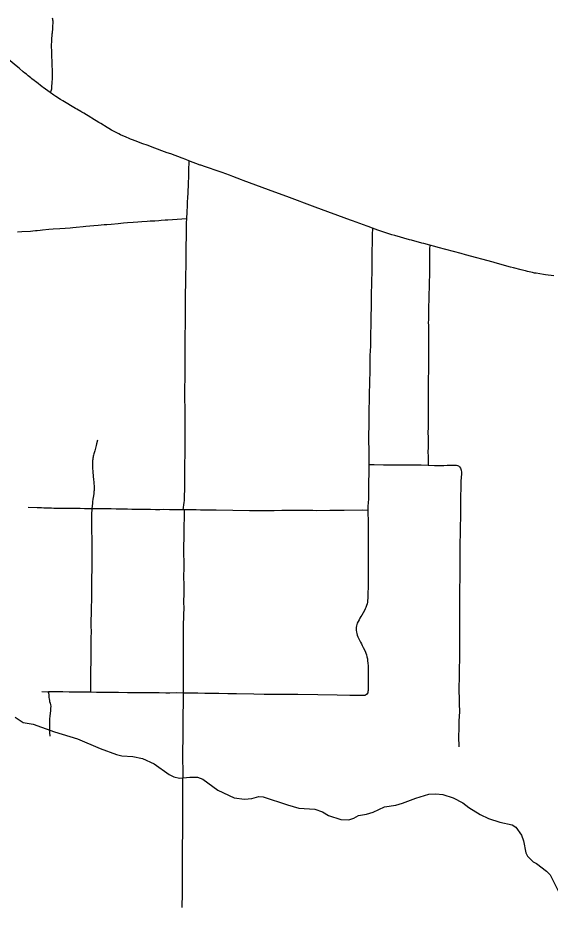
# Model space of a CAD drawing. Extents: x -19 to 366, y -4 to 359.
# Drawn here: x 144.057 to 144.78, y 187.329 to 188.535 of the extents above; entities that cross this region are included whole.
import ezdxf

# ---------------------------------------------------------------- set-up
doc = ezdxf.new("R2010")
doc.units = 0
for name, color, linetype in [('R_ROW', 7, 'Continuous'), ('R_ROW Annot', 7, 'Continuous'), ('R_Temp Easement', 7, 'Continuous'), ('Sheet Fence', 7, 'Continuous')]:
    doc.layers.add(name, color=color, linetype=linetype)

msp = doc.modelspace()

# ---------------------------------------------------------------- linework, layer by layer
at = {"layer": 'R_ROW'}
for points in [[(144.1015, 188.4335), (144.0919, 188.4405), (144.0905, 188.4415), (144.0827, 188.4475), (144.0819, 188.4481), (144.0795, 188.45), (144.0765, 188.4524), (144.0753, 188.4535), (144.0715, 188.4564), (144.0691, 188.4584), (144.067, 188.4601), (144.0649, 188.4618), (144.0596, 188.4662), (144.0575, 188.4679), (144.045, 188.4785)], [(144.2895, 188.3412), (144.2855, 188.3428), (144.2803, 188.3448), (144.2649, 188.3504), (144.26, 188.3521), (144.2396, 188.3596), (144.2342, 188.3616), (144.2259, 188.3647), (144.2204, 188.3668), (144.2133, 188.3695), (144.2103, 188.3706), (144.2084, 188.3714), (144.2044, 188.3731), (144.1967, 188.3765), (144.1946, 188.3775), (144.1917, 188.3789), (144.1891, 188.3803), (144.1871, 188.3814), (144.1846, 188.3827), (144.181, 188.3849), (144.1789, 188.3861), (144.17, 188.3916), (144.1676, 188.393), (144.1579, 188.3989), (144.1564, 188.3998), (144.147, 188.4055), (144.1443, 188.4071), (144.1428, 188.408), (144.1377, 188.411), (144.1359, 188.4121), (144.1186, 188.4224), (144.1153, 188.4244), (144.1133, 188.4257), (144.1112, 188.427), (144.1092, 188.4282), (144.1062, 188.4303), (144.1046, 188.4313), (144.103, 188.4324), (144.1015, 188.4335)], [(144.2895, 188.3412), (144.2892, 188.3274), (144.2891, 188.3235), (144.289, 188.3183), (144.2888, 188.312), (144.2886, 188.3072), (144.2883, 188.3004), (144.2881, 188.2965), (144.2879, 188.2922), (144.2874, 188.2841), (144.2872, 188.2798), (144.2868, 188.272), (144.2863, 188.2625)], [(144.5384, 188.2498), (144.5329, 188.2518), (144.5315, 188.2523), (144.5116, 188.2597), (144.5088, 188.2607), (144.461, 188.2781), (144.4571, 188.2796), (144.4258, 188.2912), (144.4222, 188.2925), (144.4011, 188.3003), (144.3974, 188.3017), (144.3634, 188.3144), (144.3608, 188.3153), (144.3493, 188.3197), (144.3446, 188.3214), (144.3347, 188.325), (144.3305, 188.3265), (144.3122, 188.3327), (144.3056, 188.335), (144.3048, 188.3353), (144.2895, 188.3412)], [(144.2863, 188.2625), (144.2672, 188.2611), (144.261, 188.2607), (144.2576, 188.2604), (144.2519, 188.2599), (144.249, 188.2597), (144.2432, 188.2594), (144.237, 188.259), (144.2331, 188.2587), (144.2259, 188.2583), (144.2202, 188.2579), (144.214, 188.2574), (144.2063, 188.2568), (144.201, 188.2563), (144.1938, 188.2557), (144.1843, 188.2549), (144.1781, 188.2544), (144.1747, 188.2541), (144.1663, 188.2533), (144.1605, 188.2528), (144.15, 188.2519), (144.1462, 188.2516), (144.1366, 188.2506), (144.1323, 188.2502), (144.1285, 188.2499), (144.1217, 188.2494), (144.1145, 188.2489), (144.1054, 188.2482), (144.0997, 188.2477), (144.0911, 188.2469), (144.0877, 188.2466), (144.0839, 188.2462), (144.0815, 188.246), (144.0781, 188.2456), (144.0748, 188.2454), (144.0632, 188.2447), (144.057, 188.2443)], [(144.2863, 188.2625), (144.286, 188.2568), (144.2859, 188.2496), (144.2858, 188.2443), (144.2857, 188.2375), (144.2855, 188.226), (144.2854, 188.2231), (144.2852, 188.2134), (144.2853, 188.2071), (144.2853, 188.2023), (144.2852, 188.1961), (144.2851, 188.1885), (144.285, 188.1841), (144.2849, 188.1787), (144.2848, 188.1706), (144.2847, 188.1648), (144.2847, 188.1561), (144.2846, 188.1383), (144.2845, 188.132), (144.2844, 188.1253), (144.2843, 188.1205), (144.2842, 188.1031), (144.2842, 188.099), (144.2841, 188.0905), (144.2841, 188.0869), (144.284, 188.0793), (144.284, 188.0767), (144.2839, 188.067), (144.2839, 188.0625), (144.2839, 188.0569), (144.2839, 188.0477), (144.2839, 188.0421), (144.2838, 188.0366), (144.2837, 188.0275), (144.2838, 188.0153), (144.2839, 188.009), (144.2839, 188.0034), (144.284, 187.9948), (144.2839, 187.9886), (144.2841, 187.9781), (144.2841, 187.972), (144.284, 187.9623), (144.284, 187.9557), (144.2839, 187.9496), (144.2839, 187.9415), (144.2837, 187.9314), (144.2837, 187.9238), (144.2836, 187.9197), (144.2836, 187.9065), (144.2836, 187.904), (144.2834, 187.8974), (144.2834, 187.8943), (144.2833, 187.8877), (144.2832, 187.8842), (144.2831, 187.8806), (144.2829, 187.8777), (144.2812, 187.8678)], [(144.5384, 188.2498), (144.5382, 188.2405), (144.5381, 188.2318), (144.538, 188.2289), (144.5378, 188.22), (144.5378, 188.218), (144.5379, 188.2096), (144.5379, 188.2066), (144.5377, 188.195), (144.5377, 188.193), (144.5375, 188.1868), (144.5373, 188.1816), (144.5367, 188.1533), (144.5366, 188.1495), (144.5366, 188.1458), (144.5363, 188.127), (144.5362, 188.1212)], [(144.6162, 188.2266), (144.6083, 188.2287), (144.6076, 188.2289), (144.6053, 188.2296), (144.5914, 188.2334), (144.5886, 188.2341), (144.5689, 188.2396), (144.565, 188.2409), (144.5457, 188.2472), (144.5384, 188.2498)], [(144.6162, 188.2266), (144.6161, 188.2212), (144.6159, 188.2125), (144.6159, 188.2096), (144.6157, 188.2006), (144.6157, 188.1986), (144.6158, 188.1902), (144.6158, 188.1872), (144.6156, 188.1756), (144.6156, 188.1736), (144.6153, 188.1675), (144.6152, 188.1622), (144.6146, 188.1339), (144.6145, 188.1302), (144.6144, 188.1265), (144.6143, 188.1208), (144.6146, 188.1188), (144.6145, 188.1087), (144.6145, 188.1035), (144.6145, 188.0988), (144.6146, 188.0869), (144.6146, 188.0823), (144.6147, 188.0789), (144.6147, 188.0749), (144.6146, 188.0695), (144.6145, 188.0661), (144.6144, 188.0617), (144.6144, 188.0577), (144.6143, 188.0439), (144.6143, 188.0403), (144.6142, 188.0361), (144.614, 188.0316), (144.614, 188.027), (144.6142, 188.0225), (144.6143, 188.0102), (144.6143, 188.0058), (144.6142, 187.9948), (144.6141, 187.9885), (144.6139, 187.9784), (144.6138, 187.9737), (144.6141, 187.9648), (144.6141, 187.9577), (144.614, 187.9533), (144.6138, 187.9454), (144.6139, 187.9412), (144.614, 187.9366), (144.6139, 187.9279)], [(144.7847, 188.1851), (144.7732, 188.1864), (144.7703, 188.1868), (144.7606, 188.1885), (144.7585, 188.1889), (144.7557, 188.1895), (144.749, 188.1911), (144.7462, 188.1917), (144.7437, 188.1924), (144.7402, 188.1932), (144.7299, 188.1959), (144.7258, 188.197), (144.7049, 188.2028), (144.7023, 188.2035), (144.6646, 188.2137), (144.6588, 188.2152), (144.6275, 188.2236), (144.6233, 188.2247), (144.6162, 188.2266)], [(144.5362, 188.1212), (144.5362, 188.1165), (144.5362, 188.1144), (144.5361, 188.1102), (144.536, 188.0947), (144.5359, 188.0898), (144.5351, 188.0769), (144.5349, 188.0723), (144.5349, 188.0582), (144.5348, 188.0541), (144.5343, 188.0432), (144.5343, 188.0372), (144.5342, 188.0273), (144.5342, 188.0229), (144.5341, 188.0175), (144.534, 188.0127), (144.5338, 188.0075), (144.5336, 187.9985), (144.5336, 187.9935), (144.5336, 187.9887), (144.5335, 187.9836), (144.5333, 187.9677), (144.5333, 187.9631), (144.5333, 187.9578), (144.5334, 187.9528), (144.5334, 187.9481), (144.5335, 187.9344), (144.5335, 187.9287)], [(144.1656, 187.9623), (144.1643, 187.9573), (144.1637, 187.955), (144.1618, 187.9477), (144.1611, 187.9452), (144.1607, 187.9436), (144.1603, 187.9421), (144.1599, 187.9407), (144.1596, 187.9393), (144.1594, 187.9376), (144.1591, 187.9361), (144.1589, 187.9346), (144.1588, 187.9329), (144.1587, 187.9314), (144.1587, 187.9299), (144.1588, 187.9278), (144.1589, 187.9233), (144.1591, 187.9207), (144.1599, 187.9121), (144.1601, 187.9096), (144.1609, 187.899), (144.161, 187.8969), (144.161, 187.8955), (144.1609, 187.894), (144.1608, 187.8924), (144.1607, 187.8909), (144.1605, 187.8895), (144.1597, 187.8844), (144.1594, 187.882), (144.159, 187.8788), (144.1587, 187.8766), (144.1581, 187.8693)], [(144.5335, 187.9287), (144.5335, 187.9226), (144.5334, 187.9177), (144.5332, 187.9048), (144.5332, 187.9009), (144.5332, 187.8864), (144.5331, 187.8827), (144.5328, 187.8774), (144.5324, 187.8726), (144.5324, 187.8668)], [(144.6139, 187.9279), (144.6048, 187.9281), (144.5997, 187.9281), (144.5888, 187.9282), (144.5845, 187.9282), (144.5588, 187.9285), (144.5535, 187.9285), (144.541, 187.9287), (144.5335, 187.9287)], [(144.6556, 187.9268), (144.6545, 187.9275), (144.6523, 187.928), (144.65, 187.928), (144.6463, 187.928), (144.6425, 187.9278), (144.6398, 187.9277), (144.6355, 187.9276), (144.6228, 187.9276), (144.6139, 187.9279)], [(144.6556, 187.9268), (144.6567, 187.9261), (144.6581, 187.9244), (144.659, 187.9215), (144.6591, 187.9188), (144.6591, 187.9157), (144.6588, 187.9123), (144.6586, 187.9058), (144.6584, 187.9007), (144.6582, 187.8947), (144.6581, 187.8884), (144.6579, 187.8618), (144.6578, 187.8574), (144.6574, 187.8458), (144.6573, 187.8403), (144.6573, 187.8348), (144.6571, 187.8228), (144.6571, 187.8163), (144.657, 187.8108), (144.657, 187.804), (144.6571, 187.798), (144.657, 187.7837), (144.6571, 187.7785), (144.657, 187.7733), (144.6568, 187.7624), (144.6566, 187.757), (144.6564, 187.7518), (144.6564, 187.7464), (144.6564, 187.7401), (144.6564, 187.7346), (144.6564, 187.7181), (144.6564, 187.7113), (144.6565, 187.6866), (144.6565, 187.6813), (144.6564, 187.669), (144.6564, 187.663), (144.6563, 187.6547), (144.6561, 187.6461), (144.656, 187.6389), (144.6557, 187.6281), (144.6558, 187.6201), (144.656, 187.6141)], [(144.1581, 187.8693), (144.1478, 187.8692), (144.1422, 187.8695), (144.1381, 187.8696), (144.1316, 187.8696), (144.1275, 187.8696), (144.1204, 187.8697), (144.1179, 187.8696), (144.1129, 187.8696), (144.1063, 187.8697), (144.1032, 187.8698), (144.0956, 187.8701), (144.0926, 187.8702), (144.0895, 187.8704), (144.0839, 187.8705), (144.0716, 187.8709)], [(144.1581, 187.8693), (144.1575, 187.8614), (144.1575, 187.8578), (144.1576, 187.8537), (144.1576, 187.8477), (144.1576, 187.8431), (144.1576, 187.8375), (144.1577, 187.8304), (144.1578, 187.8244), (144.1578, 187.8183), (144.1577, 187.8112), (144.1577, 187.8047), (144.1577, 187.7996), (144.1577, 187.7905), (144.1575, 187.7717), (144.1575, 187.7605), (144.1575, 187.7524), (144.1573, 187.7447), (144.1572, 187.7366), (144.1571, 187.7291), (144.1567, 187.7159), (144.1567, 187.7103), (144.1568, 187.7022), (144.1567, 187.694), (144.1567, 187.6808), (144.1564, 187.6689), (144.1564, 187.6619), (144.1563, 187.6497), (144.1563, 187.644), (144.1563, 187.6312), (144.1563, 187.6204)], [(144.2812, 187.8678), (144.2678, 187.8679), (144.2633, 187.8679), (144.2557, 187.868), (144.2502, 187.8679), (144.2441, 187.8679), (144.2375, 187.868), (144.2303, 187.8681), (144.2248, 187.8682), (144.2202, 187.8683), (144.2121, 187.8684), (144.2061, 187.8685), (144.1995, 187.8686), (144.1908, 187.8687), (144.1843, 187.8689), (144.1782, 187.869), (144.1696, 187.8693), (144.1656, 187.8693), (144.1581, 187.8693)], [(144.5324, 187.8668), (144.5245, 187.8671), (144.5002, 187.8667), (144.4946, 187.8667), (144.4855, 187.8667), (144.4809, 187.8667), (144.462, 187.8666), (144.4576, 187.8667), (144.4511, 187.8667), (144.4466, 187.8667), (144.4316, 187.867), (144.4275, 187.867), (144.4212, 187.8669), (144.4156, 187.8668), (144.4053, 187.8664), (144.4004, 187.8666), (144.3958, 187.8666), (144.3856, 187.8666), (144.38, 187.8666), (144.3758, 187.8666), (144.3719, 187.8666), (144.3265, 187.8671), (144.3202, 187.8673), (144.3112, 187.8674), (144.3071, 187.8675), (144.3055, 187.8675), (144.2993, 187.8676), (144.2941, 187.8677), (144.2897, 187.8678), (144.2832, 187.8678), (144.2812, 187.8678)], [(144.2832, 187.8678), (144.283, 187.8557), (144.2829, 187.8476), (144.2828, 187.8405), (144.2828, 187.8308), (144.2824, 187.8176), (144.2824, 187.8094), (144.2825, 187.7957), (144.2825, 187.7886), (144.2824, 187.778), (144.2825, 187.765), (144.2825, 187.7569), (144.2824, 187.7403), (144.2825, 187.7367), (144.2822, 187.7235), (144.2819, 187.7112), (144.282, 187.7021), (144.282, 187.689), (144.2819, 187.6797), (144.2819, 187.6594), (144.2818, 187.6488), (144.2818, 187.6422), (144.2818, 187.6349), (144.2817, 187.6297), (144.2817, 187.6193)], [(144.5324, 187.8668), (144.5324, 187.8611), (144.5327, 187.8554), (144.5328, 187.851), (144.5329, 187.8459), (144.5329, 187.8414), (144.5328, 187.8368), (144.5326, 187.8277), (144.5327, 187.8219), (144.5327, 187.8172), (144.5328, 187.8074), (144.5328, 187.8024), (144.5327, 187.7925), (144.5326, 187.7887), (144.5327, 187.7743), (144.5327, 187.7702), (144.5321, 187.7475), (144.5319, 187.7451), (144.5316, 187.7425), (144.5312, 187.7401), (144.5306, 187.7379), (144.5297, 187.7355), (144.5287, 187.7333), (144.5276, 187.7313), (144.524, 187.725), (144.5227, 187.7229), (144.5215, 187.7209), (144.5203, 187.7187), (144.519, 187.7164), (144.5178, 187.7139), (144.5167, 187.7105), (144.5164, 187.7083), (144.5163, 187.7064), (144.5163, 187.7044), (144.5167, 187.702), (144.5173, 187.6999), (144.518, 187.6979), (144.5189, 187.6956), (144.5201, 187.6929), (144.5214, 187.6903), (144.5225, 187.6883), (144.5238, 187.6859), (144.5248, 187.6839), (144.5261, 187.6812), (144.5285, 187.6762), (144.5295, 187.6733), (144.5303, 187.6713), (144.5311, 187.6684), (144.5317, 187.6657), (144.532, 187.663), (144.5323, 187.6596), (144.5325, 187.6563), (144.5326, 187.6529), (144.5327, 187.6499), (144.5327, 187.6477), (144.5328, 187.6424), (144.5328, 187.6377), (144.5327, 187.6333), (144.5327, 187.6307), (144.5326, 187.6248), (144.5325, 187.6227), (144.5324, 187.6216), (144.5323, 187.6204), (144.5321, 187.6193), (144.5319, 187.6189)], [(144.0899, 187.6213), (144.0978, 187.6211), (144.0992, 187.6211)], [(144.1563, 187.6204), (144.1521, 187.6205), (144.1429, 187.6205), (144.1357, 187.6207), (144.1271, 187.6207), (144.1187, 187.6208), (144.1041, 187.621), (144.0992, 187.6211)], [(144.2817, 187.6193), (144.2734, 187.6195), (144.2636, 187.6192), (144.2583, 187.6193), (144.2493, 187.6194), (144.2407, 187.6195), (144.2327, 187.6196), (144.226, 187.6197), (144.2155, 187.6197), (144.2065, 187.6198), (144.194, 187.62), (144.1835, 187.6202), (144.1735, 187.6202), (144.1643, 187.6202), (144.1563, 187.6204)], [(144.2817, 187.6193), (144.2817, 187.6116), (144.2817, 187.6023), (144.2815, 187.5927), (144.2814, 187.5881), (144.2813, 187.5862), (144.2814, 187.5562), (144.2811, 187.5423), (144.2811, 187.5281), (144.2812, 187.5158), (144.2811, 187.4937), (144.2809, 187.4702), (144.2808, 187.4579), (144.2808, 187.4453), (144.2807, 187.434), (144.2807, 187.43), (144.2805, 187.4115), (144.2803, 187.348), (144.2802, 187.3286)], [(144.5319, 187.6189), (144.5306, 187.6171), (144.5293, 187.6163), (144.528, 187.616), (144.5268, 187.6159), (144.5249, 187.6159), (144.5202, 187.6158), (144.508, 187.616), (144.4907, 187.6162), (144.4646, 187.6167), (144.4375, 187.6172), (144.4195, 187.6174), (144.4051, 187.6174), (144.3916, 187.6174), (144.3775, 187.6176), (144.354, 187.6181), (144.3422, 187.6183), (144.3304, 187.6185), (144.3178, 187.6187), (144.313, 187.6188), (144.3113, 187.6188), (144.3017, 187.6189), (144.2817, 187.6193)], [(144.656, 187.6141), (144.6562, 187.605), (144.6564, 187.5938), (144.6559, 187.5818), (144.6556, 187.5713), (144.6553, 187.5604), (144.6558, 187.5462)]]:
    msp.add_lwpolyline(points, dxfattribs=at)
at = {"layer": 'R_ROW Annot'}
for points in [[(144.104, 188.5351), (144.1045, 188.5335), (144.1048, 188.5324), (144.105, 188.5308), (144.1051, 188.5293), (144.1051, 188.5281)], [(144.1051, 188.5281), (144.1048, 188.5235), (144.1046, 188.5211), (144.1039, 188.5141), (144.1038, 188.5129), (144.1032, 188.5053), (144.1031, 188.5038), (144.103, 188.5026), (144.103, 188.5018), (144.1029, 188.4993), (144.1029, 188.4969), (144.1029, 188.4939), (144.103, 188.492), (144.103, 188.4899), (144.1031, 188.4877), (144.1034, 188.4808), (144.1035, 188.4778), (144.1037, 188.4751), (144.1038, 188.4717), (144.104, 188.4627), (144.104, 188.4595), (144.1039, 188.4549), (144.1039, 188.4524), (144.1037, 188.4478), (144.1034, 188.4408), (144.1031, 188.4382), (144.1023, 188.4354), (144.1015, 188.4335)], [(144.0992, 187.6211), (144.0996, 187.6149), (144.0997, 187.6133), (144.1, 187.6114), (144.1003, 187.6094), (144.1007, 187.608), (144.1013, 187.6057), (144.1019, 187.6035), (144.1021, 187.6017), (144.102, 187.5982), (144.1018, 187.5952), (144.1013, 187.592), (144.1009, 187.5878), (144.1007, 187.5841), (144.1005, 187.5776), (144.1006, 187.5728), (144.1005, 187.5681), (144.1007, 187.566), (144.1008, 187.561)]]:
    msp.add_lwpolyline(points, dxfattribs=at)
at = {"layer": 'R_Temp Easement'}
for points in [[(144.0539, 187.5865), (144.0648, 187.5795), (144.0785, 187.5769), (144.1071, 187.5668), (144.1387, 187.557), (144.1691, 187.5439), (144.1913, 187.536), (144.1984, 187.5343), (144.2137, 187.5332), (144.2266, 187.5306), (144.2426, 187.5233), (144.263, 187.509), (144.2691, 187.5058), (144.2767, 187.5037), (144.2907, 187.5051), (144.3011, 187.5053), (144.3083, 187.5025), (144.3289, 187.4874), (144.3508, 187.4771), (144.365, 187.4752), (144.3749, 187.4762), (144.3843, 187.4789), (144.3904, 187.4784), (144.4233, 187.4679)], [(144.4233, 187.4679), (144.4385, 187.4632), (144.4603, 187.4619), (144.4706, 187.4582), (144.4791, 187.4531), (144.4958, 187.448), (144.5063, 187.4473), (144.5131, 187.4496), (144.5195, 187.4533), (144.5305, 187.4552), (144.5394, 187.4577), (144.5548, 187.465), (144.5701, 187.4673), (144.5794, 187.4699), (144.5972, 187.4768), (144.6152, 187.4823), (144.6247, 187.4828), (144.6342, 187.4817), (144.6481, 187.4772), (144.661, 187.4706), (144.6694, 187.4642), (144.6848, 187.4545), (144.696, 187.4493), (144.7112, 187.4442), (144.7279, 187.4405), (144.7332, 187.4375), (144.7409, 187.4265), (144.7436, 187.4189), (144.7467, 187.4028), (144.749, 187.3979), (144.7564, 187.3905), (144.7611, 187.388), (144.7748, 187.3778), (144.7796, 187.3729), (144.7915, 187.3494)]]:
    msp.add_lwpolyline(points, dxfattribs=at)
at = {"layer": 'Sheet Fence'}
for points in [[(146.7783, 1.697), (146.5788, 10.3131), (146.3785, 18.9294), (146.1776, 27.5458), (145.9759, 36.1624), (145.7736, 44.7791), (145.5705, 53.396), (145.3668, 62.013), (145.1624, 70.6301), (144.9572, 79.2474), (144.7514, 87.8648), (144.5449, 96.4823), (144.3377, 105.1), (144.1299, 113.7179), (143.9213, 122.3359), (143.712, 130.954), (143.5021, 139.5723), (143.2915, 148.1907), (143.0802, 156.8092), (142.8682, 165.4279), (142.6555, 174.0468), (142.4422, 182.6658), (142.2282, 191.2849), (142.0135, 199.9042), (141.7981, 208.5236), (141.582, 217.1432), (141.3653, 225.7629), (141.1479, 234.3828), (140.9298, 243.0028), (140.711, 251.623), (140.4916, 260.2433), (140.2715, 268.8638), (140.0508, 277.4844), (139.8293, 286.1051), (139.6072, 294.726), (139.3845, 303.3471), (139.161, 311.9683), (138.937, 320.5896), (138.7122, 329.2111), (138.4868, 337.8328), (138.2607, 346.4546)], [(0, 180.8999), (7.1228, 180.9044), (14.2457, 180.9176), (21.3685, 180.9397), (28.4912, 180.9706), (35.614, 181.0103), (42.7366, 181.0589), (49.8592, 181.1163), (56.9818, 181.1825), (64.1042, 181.2575), (71.2266, 181.3414), (78.3488, 181.4341), (85.4709, 181.5357), (92.5929, 181.646), (99.7147, 181.7652), (106.8364, 181.8933), (113.9579, 182.0301), (121.0793, 182.1758), (128.2005, 182.3303), (135.3214, 182.4936), (142.4422, 182.6658), (149.5627, 182.8468), (156.683, 183.0366), (163.8031, 183.2352), (170.9229, 183.4427), (178.0425, 183.659), (185.1617, 183.8841), (192.2807, 184.1181), (199.3994, 184.3608), (206.5178, 184.6124), (213.6359, 184.8728), (220.7537, 185.1421), (227.8711, 185.4201), (234.9881, 185.707), (242.1048, 186.0027), (249.2212, 186.3073), (256.3371, 186.6206), (263.4526, 186.9428), (270.5678, 187.2738), (277.6825, 187.6136), (284.7968, 187.9622), (291.9107, 188.3197), (299.0241, 188.6859), (306.1371, 189.061), (313.2495, 189.4449), (320.3615, 189.8377), (327.4731, 190.2392), (334.5841, 190.6495), (341.6946, 191.0687)]]:
    msp.add_spline(points, degree=3, dxfattribs=at)

doc.saveas('drawing.dxf')
